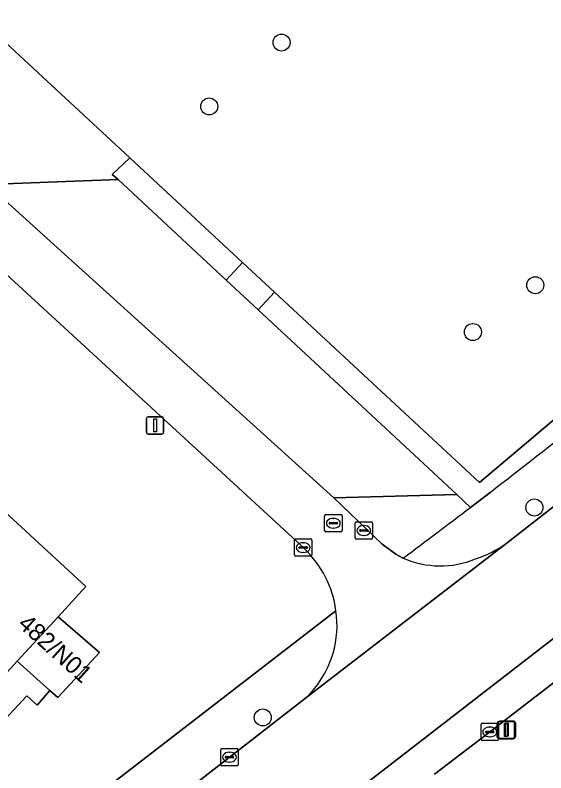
# Model space of a CAD drawing. Extents: x 159217 to 160349, y 381246 to 382172.
# Drawn here: x 159660.85 to 159691.38, y 381553.5 to 381597.04 of the extents above; entities that cross this region are included whole.
import ezdxf

# ---------------------------------------------------------------- set-up
doc = ezdxf.new("R2010")
doc.units = 0
for name, color, linetype in [('IMGEO_Boom', 7, 'Continuous'), ('IMGEO_Groenvoorziening', 7, 'Continuous'), ('IMGEO_Haag', 7, 'Continuous'), ('IMGEO_Kolk', 7, 'Continuous'), ('IMGEO_Lichtmast', 7, 'Continuous'), ('IMGEO_Pand', 7, 'Continuous'), ('IMGEO_Pand_nummerreeks', 7, 'Continuous'), ('IMGEO_Parkeervlak_gesloten', 7, 'Continuous'), ('IMGEO_Parkeervlak_open', 7, 'Continuous'), ('IMGEO_Rijbaan_lokaal_gesloten', 7, 'Continuous'), ('IMGEO_Rijbaan_lokaal_open', 7, 'Continuous'), ('IMGEO_Rioolput', 7, 'Continuous'), ('IMGEO_Voetpad_open', 7, 'Continuous')]:
    doc.layers.add(name, color=color, linetype=linetype)

msp = doc.modelspace()

# ---------------------------------------------------------------- linework, layer by layer
at = {"layer": 'IMGEO_Boom'}
for centre in [(159676.177, 381595.47), (159672.018, 381591.8), (159690.774, 381581.525), (159687.186, 381578.834), (159690.718, 381568.748), (159675.097, 381556.679)]:
    msp.add_circle(centre, 0.489, dxfattribs=at)
at = {"layer": 'IMGEO_Groenvoorziening'}
for points in [[(159692.005, 381604.643), (159690.074, 381606.457), (159682.249, 381613.809), (159680.462, 381615.488), (159678.112, 381617.696), (159666.889, 381608.847), (159664.757, 381607.166), (159661.453, 381604.561), (159655.531, 381599.891), (159667.442, 381588.844), (159673.929, 381582.827), (159675.769, 381581.12), (159687.565, 381570.179), (159706.244, 381585.938), (159705.893, 381586.316), (159707.664, 381587.959), (159708.044, 381587.55), (159709.165, 381588.521), (159704.338, 381593.056)], [(159667.442, 381588.844), (159666.437, 381587.895), (159666.781, 381587.598), (159672.995, 381581.822), (159673.929, 381582.827)]]:
    msp.add_lwpolyline(points, close=True, dxfattribs=at)
for points in [[(159649.883, 381595.917), (159652.392, 381593.608), (159653.239, 381592.829), (159659.239, 381587.321), (159666.781, 381587.598), (159666.437, 381587.895), (159667.442, 381588.844), (159655.531, 381599.891)], [(159650.773, 381590.94), (159642.684, 381584.683), (159653.807, 381574.44), (159664.922, 381564.205), (159663.33, 381562.473), (159665.149, 381560.892), (159665.707, 381560.407), (159663.314, 381557.831), (159662.858, 381558.237), (159662.123, 381557.38), (159661.529, 381557.926), (159658.33, 381554.491), (159662.979, 381550.231), (159679.309, 381562.818)], [(159677.507, 381566.366), (159650.773, 381590.94)], [(159706.893, 381585.237), (159706.244, 381585.938), (159687.565, 381570.179), (159675.769, 381581.12), (159674.834, 381580.112), (159686.25, 381569.501), (159687.042, 381568.755), (159688.169, 381569.618)], [(159686.25, 381569.501), (159679.193, 381569.297), (159681.969, 381566.632), (159682.752, 381566.058)], [(159687.042, 381568.755), (159686.25, 381569.501)]]:
    msp.add_lwpolyline(points, dxfattribs=at)
for centre, radius, start, end in [((159445.838, 381884.881), 397.637, 307.5481, 309.51748), ((159445.476, 381885.303), 398.191, 306.65219, 307.3482), ((159673.31, 381562.003), 6.054, 7.7381, 46.1132), ((159685.25, 381570.509), 5.104, 240.6994, 246.0632)]:
    msp.add_arc(centre, radius, start, end, dxfattribs=at)
at = {"layer": 'IMGEO_Haag'}
msp.add_lwpolyline([(159667.442, 381588.844), (159666.437, 381587.895), (159666.781, 381587.598), (159672.995, 381581.822), (159673.929, 381582.827)], close=True, dxfattribs=at)
for points in [[(159706.893, 381585.237), (159706.244, 381585.938), (159687.565, 381570.179), (159675.769, 381581.12)], [(159675.769, 381581.12), (159674.834, 381580.112), (159686.25, 381569.501), (159687.042, 381568.755), (159688.169, 381569.618)]]:
    msp.add_lwpolyline(points, dxfattribs=at)
msp.add_arc((159445.838, 381884.881), 397.637, 307.5481, 309.51748, dxfattribs=at)
at = {"layer": 'IMGEO_Kolk'}
for p, q in [((159680.486, 381567.925), (159681.338, 381567.925)), ((159680.411, 381566.999), (159680.411, 381567.851)), ((159680.899, 381567.705), (159680.924, 381567.705)), ((159681.412, 381567.851), (159681.412, 381566.999)), ((159680.67, 381567.419), (159680.67, 381567.431)), ((159681.108, 381567.382), (159680.71, 381567.382)), ((159680.713, 381567.468), (159681.111, 381567.468)), ((159680.922, 381567.145), (159680.897, 381567.145)), ((159681.154, 381567.431), (159681.154, 381567.419)), ((159676.92, 381566.018), (159676.92, 381566.87)), ((159676.995, 381566.944), (159677.847, 381566.944)), ((159677.408, 381566.724), (159677.433, 381566.724)), ((159677.921, 381566.87), (159677.921, 381566.018)), ((159681.338, 381566.925), (159680.486, 381566.925)), ((159677.179, 381566.438), (159677.179, 381566.45)), ((159677.617, 381566.401), (159677.219, 381566.401)), ((159677.222, 381566.487), (159677.62, 381566.487)), ((159677.663, 381566.45), (159677.663, 381566.438)), ((159677.847, 381565.944), (159676.995, 381565.944)), ((159677.431, 381566.164), (159677.406, 381566.164)), ((159687.651, 381555.423), (159687.651, 381556.275)), ((159687.726, 381556.349), (159688.578, 381556.349)), ((159688.652, 381556.275), (159688.652, 381555.423)), ((159687.91, 381555.843), (159687.91, 381555.855)), ((159688.348, 381555.806), (159687.95, 381555.806)), ((159687.953, 381555.892), (159688.351, 381555.892)), ((159688.139, 381556.129), (159688.164, 381556.129)), ((159688.394, 381555.855), (159688.394, 381555.843)), ((159688.578, 381555.349), (159687.726, 381555.349)), ((159688.162, 381555.569), (159688.137, 381555.569)), ((159672.756, 381554.899), (159673.608, 381554.899)), ((159672.681, 381553.973), (159672.681, 381554.825)), ((159672.983, 381554.442), (159673.381, 381554.442)), ((159673.169, 381554.679), (159673.194, 381554.679)), ((159673.682, 381554.825), (159673.682, 381553.973)), ((159672.94, 381554.393), (159672.94, 381554.405)), ((159673.378, 381554.356), (159672.98, 381554.356)), ((159673.192, 381554.119), (159673.167, 381554.119)), ((159673.424, 381554.405), (159673.424, 381554.393)), ((159673.608, 381553.899), (159672.756, 381553.899))]:
    msp.add_line(p, q, dxfattribs=at)
for points in [[(159680.486, 381567.925), (159681.338, 381567.925)], [(159680.411, 381566.999), (159680.411, 381567.851)], [(159681.412, 381567.851), (159681.412, 381566.999)], [(159676.92, 381566.018), (159676.92, 381566.87)], [(159676.995, 381566.944), (159677.847, 381566.944)], [(159677.921, 381566.87), (159677.921, 381566.018)], [(159681.338, 381566.925), (159680.486, 381566.925)], [(159677.847, 381565.944), (159676.995, 381565.944)], [(159687.651, 381555.423), (159687.651, 381556.275)], [(159687.726, 381556.349), (159688.578, 381556.349)], [(159688.652, 381556.275), (159688.652, 381555.423)], [(159688.578, 381555.349), (159687.726, 381555.349)], [(159672.756, 381554.899), (159673.608, 381554.899)], [(159672.681, 381553.973), (159672.681, 381554.825)], [(159673.682, 381554.825), (159673.682, 381553.973)], [(159673.608, 381553.899), (159672.756, 381553.899)]]:
    msp.add_lwpolyline(points, dxfattribs=at)
for centre, radius, start, end in [((159680.488, 381567.849), 0.0765, 91.552, 178.448), ((159680.488, 381567.849), 0.0765, 91.552, 178.448), ((159681.336, 381567.849), 0.0765, 1.552, 88.448), ((159681.336, 381567.849), 0.0765, 1.552, 88.448), ((159680.71, 381567.428), 0.0403, 85.8775, 175.7526), ((159680.707, 381567.418), 0.0366, 178.938, 274.7102), ((159681.111, 381567.425), 0.043, 264.8664, 352.4533), ((159681.115, 381567.43), 0.0386, 1.7309, 96.639), ((159676.997, 381566.868), 0.0765, 91.552, 178.448), ((159676.997, 381566.868), 0.0765, 91.552, 178.448), ((159677.845, 381566.868), 0.0765, 1.552, 88.448), ((159677.845, 381566.868), 0.0765, 1.552, 88.448), ((159680.488, 381567.001), 0.0765, 181.552, 268.448), ((159680.488, 381567.001), 0.0765, 181.552, 268.448), ((159681.336, 381567.001), 0.0765, 271.552, 358.448), ((159681.336, 381567.001), 0.0765, 271.552, 358.448), ((159677.219, 381566.447), 0.0403, 85.8775, 175.7526), ((159677.216, 381566.437), 0.0366, 178.938, 274.7102), ((159677.62, 381566.444), 0.043, 264.8664, 352.4533), ((159677.624, 381566.449), 0.0386, 1.7309, 96.639), ((159676.997, 381566.02), 0.0765, 181.552, 268.448), ((159676.997, 381566.02), 0.0765, 181.552, 268.448), ((159677.845, 381566.02), 0.0765, 271.552, 358.448), ((159677.845, 381566.02), 0.0765, 271.552, 358.448), ((159687.728, 381556.273), 0.0765, 91.552, 178.448), ((159687.728, 381556.273), 0.0765, 91.552, 178.448), ((159688.576, 381556.273), 0.0765, 1.552, 88.448), ((159688.576, 381556.273), 0.0765, 1.552, 88.448), ((159687.95, 381555.852), 0.0403, 85.8775, 175.7526), ((159687.947, 381555.842), 0.0366, 178.938, 274.7102), ((159688.351, 381555.849), 0.043, 264.8664, 352.4533), ((159688.355, 381555.854), 0.0386, 1.7309, 96.639), ((159687.728, 381555.425), 0.0765, 181.552, 268.448), ((159687.728, 381555.425), 0.0765, 181.552, 268.448), ((159688.576, 381555.425), 0.0765, 271.552, 358.448), ((159688.576, 381555.425), 0.0765, 271.552, 358.448), ((159672.758, 381554.823), 0.0765, 91.552, 178.448), ((159672.758, 381554.823), 0.0765, 91.552, 178.448), ((159673.606, 381554.823), 0.0765, 1.552, 88.448), ((159673.606, 381554.823), 0.0765, 1.552, 88.448), ((159672.98, 381554.402), 0.0403, 85.8775, 175.7526), ((159673.385, 381554.404), 0.0386, 1.7309, 96.639), ((159672.977, 381554.392), 0.0366, 178.938, 274.7102), ((159673.381, 381554.399), 0.043, 264.8664, 352.4533), ((159672.758, 381553.975), 0.0765, 181.552, 268.448), ((159672.758, 381553.975), 0.0765, 181.552, 268.448), ((159673.606, 381553.975), 0.0765, 271.552, 358.448), ((159673.606, 381553.975), 0.0765, 271.552, 358.448)]:
    msp.add_arc(centre, radius, start, end, dxfattribs=at)
for centre, major_axis, ratio, start_param, end_param in [((159680.898, 381567.425), (-0.387, 0.002), 0.722429, 4.712389, 7.853982), ((159680.923, 381567.425), (-0.39, 0.002), 0.717154, 1.570796, 4.712389), ((159677.407, 381566.444), (-0.387, 0.002), 0.722429, 4.712389, 7.853982), ((159677.432, 381566.444), (-0.39, 0.002), 0.717154, 1.570796, 4.712389), ((159688.138, 381555.849), (-0.387, 0.002), 0.722429, 4.712389, 7.853982), ((159688.163, 381555.849), (-0.39, 0.002), 0.717154, 1.570796, 4.712389), ((159673.168, 381554.399), (-0.387, 0.002), 0.722429, 4.712389, 7.853982), ((159673.193, 381554.399), (-0.39, 0.002), 0.717154, 1.570796, 4.712389)]:
    msp.add_ellipse(centre, major_axis=major_axis, ratio=ratio, start_param=start_param, end_param=end_param, dxfattribs=at)
at = {"layer": 'IMGEO_Lichtmast'}
for p, q in [((159668.405, 381573.063), (159668.405, 381573.863)), ((159668.405, 381573.863), (159668.405, 381573.063)), ((159668.505, 381573.963), (159669.295, 381573.963)), ((159669.295, 381573.963), (159668.505, 381573.963)), ((159669.395, 381573.863), (159669.395, 381573.063)), ((159669.395, 381573.063), (159669.395, 381573.863)), ((159669.295, 381572.963), (159668.505, 381572.963)), ((159668.505, 381572.963), (159669.295, 381572.963)), ((159688.586, 381555.554), (159688.586, 381556.354)), ((159688.586, 381556.354), (159688.586, 381555.554)), ((159688.64, 381555.571), (159688.64, 381556.371)), ((159688.64, 381556.371), (159688.64, 381555.571)), ((159688.686, 381556.454), (159689.476, 381556.454)), ((159689.476, 381556.454), (159688.686, 381556.454)), ((159688.74, 381556.471), (159689.53, 381556.471)), ((159689.53, 381556.471), (159688.74, 381556.471)), ((159689.576, 381556.354), (159689.576, 381555.554)), ((159689.576, 381555.554), (159689.576, 381556.354)), ((159689.63, 381556.371), (159689.63, 381555.571)), ((159689.63, 381555.571), (159689.63, 381556.371)), ((159689.476, 381555.454), (159688.686, 381555.454)), ((159688.686, 381555.454), (159689.476, 381555.454)), ((159689.53, 381555.471), (159688.74, 381555.471)), ((159688.74, 381555.471), (159689.53, 381555.471))]:
    msp.add_line(p, q, dxfattribs=at)
for points in [[(159668.825, 381573.838), (159668.975, 381573.838), (159668.975, 381573.088), (159668.825, 381573.088), (159668.825, 381573.838)], [(159689.006, 381556.329), (159689.156, 381556.329), (159689.156, 381555.579), (159689.006, 381555.579), (159689.006, 381556.329)], [(159689.06, 381556.346), (159689.21, 381556.346), (159689.21, 381555.596), (159689.06, 381555.596), (159689.06, 381556.346)]]:
    msp.add_lwpolyline(points, dxfattribs=at)
for centre, start, end in [((159668.505, 381573.863), 90, 180), ((159668.505, 381573.863), 90, 180), ((159669.295, 381573.863), 0, 90), ((159669.295, 381573.863), 360, 90), ((159668.505, 381573.063), 180, 270), ((159668.505, 381573.063), 180, 270), ((159669.295, 381573.063), 270, 0), ((159669.295, 381573.063), 270, 0), ((159688.686, 381556.354), 90, 180), ((159688.686, 381556.354), 90, 180), ((159688.74, 381556.371), 90, 180), ((159688.74, 381556.371), 90, 180), ((159689.476, 381556.354), 0, 90), ((159689.476, 381556.354), 360, 90), ((159689.53, 381556.371), 0, 90), ((159689.53, 381556.371), 360, 90), ((159688.686, 381555.554), 180, 270), ((159688.686, 381555.554), 180, 270), ((159688.74, 381555.571), 180, 270), ((159688.74, 381555.571), 180, 270), ((159689.476, 381555.554), 270, 0), ((159689.476, 381555.554), 270, 0), ((159689.53, 381555.571), 270, 0), ((159689.53, 381555.571), 270, 0)]:
    msp.add_arc(centre, 0.1, start, end, dxfattribs=at)
at = {"layer": 'IMGEO_Pand'}
for points in [[(159653.807, 381574.44), (159646.591, 381566.603), (159657.716, 381556.362), (159660.977, 381559.912), (159663.33, 381562.473), (159664.922, 381564.205)], [(159665.149, 381560.892), (159663.33, 381562.473), (159660.977, 381559.912), (159662.858, 381558.237), (159663.314, 381557.831), (159665.707, 381560.407)]]:
    msp.add_lwpolyline(points, close=True, dxfattribs=at)
at = {"layer": 'IMGEO_Parkeervlak_gesloten'}
for points in [[(159701.586, 381568.776), (159669.88, 381544.26)], [(159684.983, 381553.422), (159687.963, 381555.706), (159689.149, 381556.615), (159691.999, 381558.814)]]:
    msp.add_lwpolyline(points, dxfattribs=at)
at = {"layer": 'IMGEO_Parkeervlak_open'}
msp.add_lwpolyline([(159674.834, 381580.112), (159672.995, 381581.822), (159666.781, 381587.598), (159659.239, 381587.321), (159679.193, 381569.297), (159686.25, 381569.501)], close=True, dxfattribs=at)
msp.add_lwpolyline([(159691.999, 381558.814), (159689.149, 381556.615), (159687.963, 381555.706), (159684.983, 381553.422)], dxfattribs=at)
at = {"layer": 'IMGEO_Rijbaan_lokaal_gesloten'}
for points in [[(159669.88, 381544.26), (159701.586, 381568.776), (159701.712, 381568.895), (159701.848, 381569.002), (159701.993, 381569.096), (159715.403, 381578.982), (159715.427, 381579.011), (159715.559, 381579.15), (159715.703, 381579.276), (159715.857, 381579.39), (159715.962, 381579.454), (159740.465, 381608.25)], [(159724.124, 381598.501), (159722.315, 381596.319), (159720.068, 381593.859), (159713.929, 381587.582), (159708.867, 381582.687), (159703.645, 381578.06), (159697.824, 381573.473), (159689.155, 381566.722), (159677.732, 381557.93), (159669.544, 381551.57), (159667.146, 381549.71), (159654.468, 381539.832)]]:
    msp.add_lwpolyline(points, dxfattribs=at)
at = {"layer": 'IMGEO_Rijbaan_lokaal_open'}
for points in [[(159682.752, 381566.058), (159681.969, 381566.632), (159679.193, 381569.297), (159659.239, 381587.321), (159653.239, 381592.829), (159652.392, 381593.608), (159649.883, 381595.917)], [(159650.773, 381590.94), (159677.507, 381566.366)], [(159677.732, 381557.93), (159689.155, 381566.722)]]:
    msp.add_lwpolyline(points, dxfattribs=at)
for centre, radius, start, end in [((159685.384, 381571.901), 6.406, 287.672, 306.059), ((159673.31, 381562.003), 6.054, 7.7381, 46.1132), ((159685.25, 381570.509), 5.104, 240.6994, 246.0632), ((159685.308, 381570.63), 5.239, 246.0152, 292.687), ((159673.592, 381561.987), 5.777, 343.7413, 8.2671), ((159673.119, 381562.213), 6.294, 317.1218, 342.9746)]:
    msp.add_arc(centre, radius, start, end, dxfattribs=at)
at = {"layer": 'IMGEO_Rioolput'}
for p, q in [((159678.656, 381567.419), (159678.656, 381568.271)), ((159678.731, 381568.345), (159679.583, 381568.345)), ((159679.144, 381568.125), (159679.169, 381568.125)), ((159679.657, 381568.271), (159679.657, 381567.419)), ((159678.915, 381567.839), (159678.915, 381567.851)), ((159679.353, 381567.802), (159678.955, 381567.802)), ((159678.958, 381567.888), (159679.356, 381567.888)), ((159679.167, 381567.565), (159679.142, 381567.565)), ((159679.399, 381567.851), (159679.399, 381567.839)), ((159679.583, 381567.345), (159678.731, 381567.345))]:
    msp.add_line(p, q, dxfattribs=at)
for points in [[(159678.656, 381567.419), (159678.656, 381568.271)], [(159678.731, 381568.345), (159679.583, 381568.345)], [(159679.657, 381568.271), (159679.657, 381567.419)], [(159679.583, 381567.345), (159678.731, 381567.345)]]:
    msp.add_lwpolyline(points, dxfattribs=at)
for centre, radius, start, end in [((159678.733, 381568.269), 0.0765, 91.552, 178.448), ((159678.733, 381568.269), 0.0765, 91.552, 178.448), ((159679.581, 381568.269), 0.0765, 1.552, 88.448), ((159679.581, 381568.269), 0.0765, 1.552, 88.448), ((159678.955, 381567.848), 0.0403, 85.8775, 175.7526), ((159678.952, 381567.838), 0.0366, 178.938, 274.7102), ((159679.356, 381567.845), 0.043, 264.8664, 352.4533), ((159679.36, 381567.85), 0.0386, 1.7309, 96.639), ((159678.733, 381567.421), 0.0765, 181.552, 268.448), ((159678.733, 381567.421), 0.0765, 181.552, 268.448), ((159679.581, 381567.421), 0.0765, 271.552, 358.448), ((159679.581, 381567.421), 0.0765, 271.552, 358.448)]:
    msp.add_arc(centre, radius, start, end, dxfattribs=at)
for centre, major_axis, ratio, start_param, end_param in [((159679.143, 381567.845), (-0.387, 0.002), 0.722429, 4.712389, 7.853982), ((159679.168, 381567.845), (-0.39, 0.002), 0.717154, 1.570796, 4.712389)]:
    msp.add_ellipse(centre, major_axis=major_axis, ratio=ratio, start_param=start_param, end_param=end_param, dxfattribs=at)
at = {"layer": 'IMGEO_Voetpad_open'}
for points in [[(159679.309, 381562.818), (159662.979, 381550.231), (159658.33, 381554.491), (159661.529, 381557.926), (159662.123, 381557.38), (159662.858, 381558.237), (159660.977, 381559.912), (159657.716, 381556.362), (159646.591, 381566.603), (159635.465, 381576.844), (159641.423, 381583.314)], [(159689.155, 381566.722), (159697.824, 381573.473), (159703.645, 381578.06), (159708.867, 381582.687)], [(159688.169, 381569.618), (159687.042, 381568.755)], [(159667.146, 381549.71), (159669.544, 381551.57), (159677.732, 381557.93)]]:
    msp.add_lwpolyline(points, dxfattribs=at)
msp.add_lwpolyline([(159673.929, 381582.827), (159672.995, 381581.822), (159674.834, 381580.112), (159675.769, 381581.12)], close=True, dxfattribs=at)
for centre, radius, start, end in [((159445.838, 381884.881), 397.637, 307.5481, 309.51748), ((159445.476, 381885.303), 398.191, 306.65219, 307.3482), ((159685.384, 381571.901), 6.406, 287.672, 306.059), ((159685.308, 381570.63), 5.239, 246.0152, 292.687), ((159673.592, 381561.987), 5.777, 343.7413, 8.2671), ((159673.119, 381562.213), 6.294, 317.1218, 342.9746)]:
    msp.add_arc(centre, radius, start, end, dxfattribs=at)

# ---------------------------------------------------------------- texts
at = {"layer": 'IMGEO_Pand_nummerreeks'}
msp.add_text('482/N01', height=1, rotation=318.1168, dxfattribs=at).set_placement((159660.95, 381561.96))

doc.saveas('drawing.dxf')
